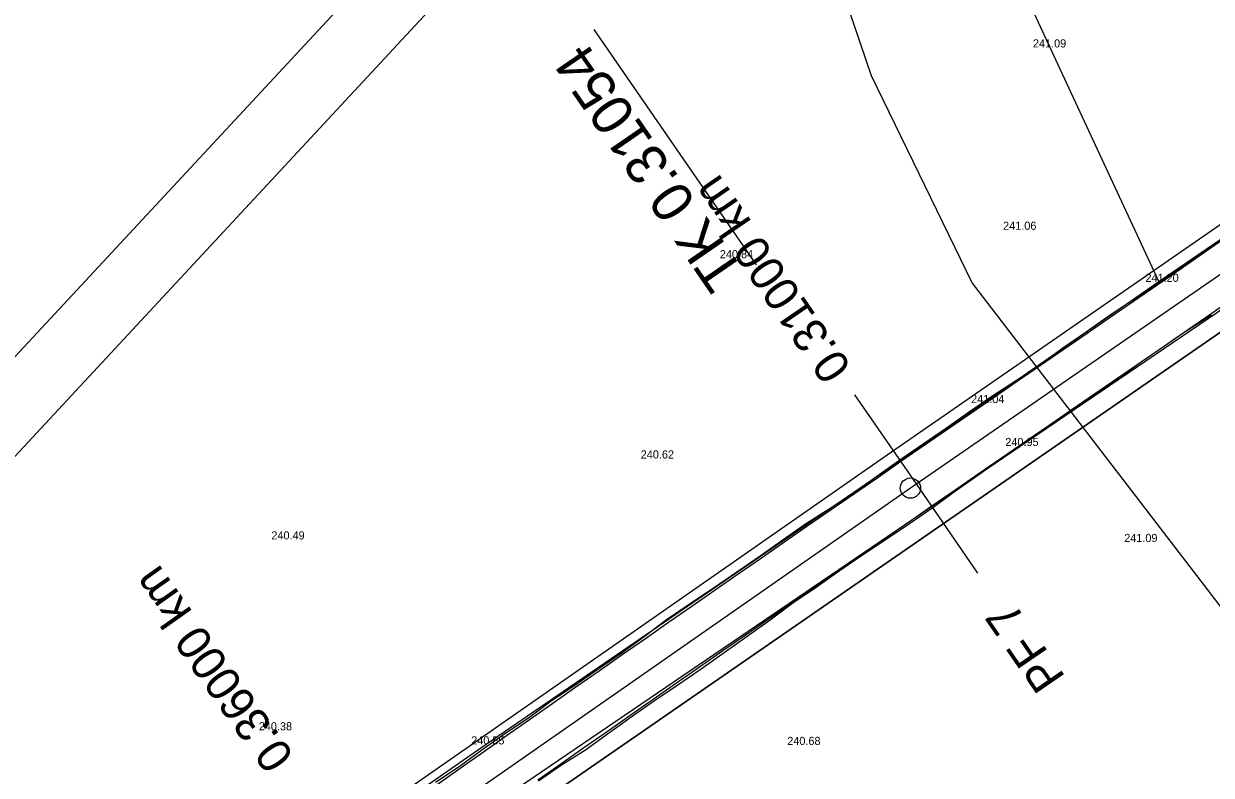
# Model space of a CAD drawing. Extents: x -555887 to -552101, y -1100251 to -1096546.
# Drawn here: x -555051.9 to -554964.4, y -1098423.4 to -1098367.9 of the extents above; entities that cross this region are included whole.
import ezdxf

# ---------------------------------------------------------------- set-up
doc = ezdxf.new("R2010")
doc.units = 0
for name, color, linetype in [('PARCELY_cesty', 7, 'Continuous'), ('POLYGONY_SITUACE_PF', 7, 'Continuous'), ('POLYGONY_SITUACE_PF_POPISY', 7, 'Continuous'), ('POLYGONY_SITUACE_PO', 7, 'Continuous'), ('ram_VC1', 7, 'Continuous'), ('vrstevnice', 7, 'Continuous'), ('Výškopis', 7, 'Continuous'), ('ZSST', 7, 'Continuous'), ('zájem', 7, 'Continuous')]:
    doc.layers.add(name, color=color, linetype=linetype)

msp = doc.modelspace()

# ---------------------------------------------------------------- linework, layer by layer
msp.add_line((-554997.892, -1098385.705), (-555009.86, -1098368.337))
at = {"layer": 'PARCELY_cesty'}
msp.add_lwpolyline([(-555432.8, -1098748.4), (-555400.008, -1098712.208), (-555389.921, -1098701.565), (-555373.936, -1098686.469), (-555357.132, -1098672.276), (-555340.17, -1098659.659), (-555299.833, -1098630.198), (-555259.851, -1098600.294), (-555132.603, -1098503.989), (-555074.98, -1098461.38), (-555070.799, -1098455.669), (-555054.379, -1098443.798), (-555047.89, -1098441.68), (-555024.771, -1098425.173), (-554988.252, -1098399.708), (-554740.35, -1098228.23), (-554737.92, -1098224.21)], dxfattribs=at)
at = {"layer": 'POLYGONY_SITUACE_PF'}
for p, q in [((-554986.101, -1098401.869), (-554990.641, -1098395.282)), ((-554981.562, -1098408.457), (-554986.101, -1098401.869))]:
    msp.add_line(p, q, dxfattribs=at)
at = {"layer": 'POLYGONY_SITUACE_PO'}
for p, q in [((-554730.837, -1098225.971), (-554986.543, -1098402.174)), ((-554963.262, -1098383.61), (-554964.979, -1098384.791)), ((-554963.219, -1098383.673), (-554964.935, -1098384.855)), ((-554963.219, -1098383.673), (-554964.935, -1098384.855)), ((-554964.979, -1098384.791), (-554966.667, -1098386.014)), ((-554964.935, -1098384.855), (-554966.65, -1098386.037)), ((-554964.935, -1098384.855), (-554966.65, -1098386.037)), ((-554966.667, -1098386.014), (-554968.403, -1098387.166)), ((-554966.65, -1098386.037), (-554968.366, -1098387.219)), ((-554966.65, -1098386.037), (-554968.366, -1098387.219)), ((-554968.403, -1098387.166), (-554970.149, -1098388.303)), ((-554968.366, -1098387.219), (-554970.081, -1098388.401)), ((-554968.366, -1098387.219), (-554970.081, -1098388.401)), ((-554970.149, -1098388.303), (-554971.875, -1098389.469)), ((-554970.081, -1098388.401), (-554971.797, -1098389.583)), ((-554970.081, -1098388.401), (-554971.797, -1098389.583)), ((-554962.665, -1098388.149), (-554964.381, -1098389.331)), ((-554962.665, -1098388.149), (-554964.381, -1098389.331)), ((-554971.875, -1098389.469), (-554973.584, -1098390.661)), ((-554971.797, -1098389.583), (-554973.512, -1098390.765)), ((-554971.797, -1098389.583), (-554973.512, -1098390.765)), ((-554964.381, -1098389.331), (-554966.096, -1098390.513)), ((-554964.381, -1098389.331), (-554966.096, -1098390.513)), ((-554964.327, -1098389.409), (-554966.088, -1098390.525)), ((-554973.584, -1098390.661), (-554975.29, -1098391.858)), ((-554973.512, -1098390.765), (-554975.228, -1098391.948)), ((-554973.512, -1098390.765), (-554975.228, -1098391.948)), ((-554966.096, -1098390.513), (-554967.812, -1098391.695)), ((-554966.096, -1098390.513), (-554967.812, -1098391.695)), ((-554966.881, -1098391.053), (-554967.802, -1098391.709)), ((-554966.088, -1098390.525), (-554966.881, -1098391.053)), ((-554975.29, -1098391.858), (-554976.973, -1098393.086)), ((-554975.228, -1098391.948), (-554976.943, -1098393.13)), ((-554975.228, -1098391.948), (-554976.943, -1098393.13)), ((-554967.812, -1098391.695), (-554969.527, -1098392.877)), ((-554967.812, -1098391.695), (-554969.527, -1098392.877)), ((-554967.802, -1098391.709), (-554969.2, -1098392.652)), ((-554976.973, -1098393.086), (-554978.712, -1098394.235)), ((-554976.943, -1098393.13), (-554978.659, -1098394.312)), ((-554976.943, -1098393.13), (-554978.659, -1098394.312)), ((-554969.527, -1098392.877), (-554971.243, -1098394.059)), ((-554969.527, -1098392.877), (-554971.243, -1098394.059)), ((-554969.525, -1098392.88), (-554971.198, -1098394.124)), ((-554969.2, -1098392.652), (-554969.525, -1098392.88)), ((-554978.712, -1098394.235), (-554980.462, -1098395.367)), ((-554978.659, -1098394.312), (-554980.374, -1098395.494)), ((-554978.659, -1098394.312), (-554980.374, -1098395.494)), ((-554971.243, -1098394.059), (-554972.958, -1098395.241)), ((-554971.243, -1098394.059), (-554972.958, -1098395.241)), ((-554971.198, -1098394.124), (-554972.45, -1098394.891)), ((-554980.462, -1098395.367), (-554982.187, -1098396.535)), ((-554980.374, -1098395.494), (-554982.09, -1098396.676)), ((-554980.374, -1098395.494), (-554982.09, -1098396.676)), ((-554972.958, -1098395.241), (-554974.674, -1098396.423)), ((-554972.958, -1098395.241), (-554974.674, -1098396.423)), ((-554972.939, -1098395.269), (-554974.648, -1098396.461)), ((-554972.45, -1098394.891), (-554972.939, -1098395.269)), ((-554982.187, -1098396.535), (-554983.879, -1098397.751)), ((-554974.674, -1098396.423), (-554976.389, -1098397.605)), ((-554974.674, -1098396.423), (-554976.389, -1098397.605)), ((-554974.648, -1098396.461), (-554976.384, -1098397.613)), ((-554982.09, -1098396.676), (-554983.805, -1098397.858)), ((-554982.09, -1098396.676), (-554983.805, -1098397.858)), ((-554983.879, -1098397.751), (-554985.594, -1098398.933)), ((-554983.805, -1098397.858), (-554985.521, -1098399.04)), ((-554983.805, -1098397.858), (-554985.521, -1098399.04)), ((-554976.389, -1098397.605), (-554978.105, -1098398.788)), ((-554976.389, -1098397.605), (-554978.105, -1098398.788)), ((-554977.385, -1098398.292), (-554978.101, -1098398.793)), ((-554976.384, -1098397.613), (-554977.385, -1098398.292)), ((-554985.594, -1098398.933), (-554987.311, -1098400.114)), ((-554985.521, -1098399.04), (-554987.236, -1098400.222)), ((-554985.521, -1098399.04), (-554987.236, -1098400.222)), ((-554978.105, -1098398.788), (-554979.82, -1098399.97)), ((-554978.105, -1098398.788), (-554979.82, -1098399.97)), ((-554978.51, -1098399.067), (-554979.807, -1098399.988)), ((-554978.101, -1098398.793), (-554978.51, -1098399.067)), ((-554987.311, -1098400.114), (-554989.012, -1098401.318)), ((-554979.82, -1098399.97), (-554981.536, -1098401.152)), ((-554979.82, -1098399.97), (-554981.536, -1098401.152)), ((-554979.807, -1098399.988), (-554981.503, -1098401.2)), ((-554987.236, -1098400.222), (-554988.952, -1098401.406)), ((-554987.236, -1098400.222), (-554988.952, -1098401.406)), ((-554989.012, -1098401.318), (-554990.704, -1098402.537)), ((-554988.952, -1098401.406), (-554990.668, -1098402.589)), ((-554988.952, -1098401.406), (-554990.668, -1098402.589)), ((-554981.536, -1098401.152), (-554983.251, -1098402.334)), ((-554981.536, -1098401.152), (-554983.251, -1098402.334)), ((-554981.503, -1098401.2), (-554983.208, -1098402.396)), ((-554986.543, -1098402.174), (-555023.041, -1098427.625)), ((-554990.704, -1098402.537), (-554992.455, -1098403.669)), ((-554990.668, -1098402.589), (-554992.383, -1098403.774)), ((-554990.668, -1098402.589), (-554992.383, -1098403.774)), ((-554983.251, -1098402.334), (-554984.967, -1098403.516)), ((-554983.251, -1098402.334), (-554984.967, -1098403.516)), ((-554983.208, -1098402.396), (-554984.882, -1098403.638)), ((-554984.967, -1098403.516), (-554986.681, -1098404.698)), ((-554984.967, -1098403.516), (-554986.681, -1098404.698)), ((-554984.882, -1098403.638), (-554986.614, -1098404.796)), ((-554992.455, -1098403.669), (-554994.215, -1098404.789)), ((-554992.383, -1098403.774), (-554994.097, -1098404.96)), ((-554992.383, -1098403.774), (-554994.097, -1098404.96)), ((-554994.215, -1098404.789), (-554995.927, -1098405.978)), ((-554994.097, -1098404.96), (-554995.811, -1098406.146)), ((-554994.097, -1098404.96), (-554995.811, -1098406.146)), ((-554986.681, -1098404.698), (-554988.395, -1098405.881)), ((-554986.681, -1098404.698), (-554988.395, -1098405.881)), ((-554986.614, -1098404.796), (-554988.339, -1098405.961)), ((-554995.927, -1098405.978), (-554997.616, -1098407.2)), ((-554995.811, -1098406.146), (-554997.524, -1098407.334)), ((-554995.811, -1098406.146), (-554997.524, -1098407.334)), ((-554988.395, -1098405.881), (-554990.108, -1098407.064)), ((-554988.395, -1098405.881), (-554990.108, -1098407.064)), ((-554988.339, -1098405.961), (-554990.07, -1098407.119)), ((-554990.108, -1098407.064), (-554991.821, -1098408.249)), ((-554990.108, -1098407.064), (-554991.821, -1098408.249)), ((-554990.07, -1098407.119), (-554991.785, -1098408.301)), ((-554997.616, -1098407.2), (-554999.335, -1098408.379)), ((-554997.524, -1098407.334), (-554999.236, -1098408.521)), ((-554997.524, -1098407.334), (-554999.236, -1098408.521)), ((-554999.335, -1098408.379), (-555001.053, -1098409.56)), ((-554999.236, -1098408.521), (-555000.948, -1098409.711)), ((-554999.236, -1098408.521), (-555000.948, -1098409.711)), ((-554991.821, -1098408.249), (-554993.533, -1098409.434)), ((-554991.821, -1098408.249), (-554993.533, -1098409.434)), ((-554991.785, -1098408.301), (-554993.492, -1098409.493)), ((-555001.053, -1098409.56), (-555002.785, -1098410.72)), ((-555000.948, -1098409.711), (-555002.659, -1098410.901)), ((-555000.948, -1098409.711), (-555002.659, -1098410.901)), ((-554993.533, -1098409.434), (-554995.244, -1098410.62)), ((-554993.533, -1098409.434), (-554995.244, -1098410.62)), ((-554993.492, -1098409.493), (-554995.222, -1098410.652)), ((-554995.244, -1098410.62), (-554996.955, -1098411.807)), ((-554995.244, -1098410.62), (-554996.955, -1098411.807)), ((-555002.785, -1098410.72), (-555004.517, -1098411.88)), ((-555002.659, -1098410.901), (-555004.37, -1098412.092)), ((-555002.659, -1098410.901), (-555004.37, -1098412.092)), ((-554995.222, -1098410.652), (-554996.875, -1098411.922)), ((-555004.517, -1098411.88), (-555006.175, -1098413.147)), ((-555004.37, -1098412.092), (-555006.08, -1098413.284)), ((-555004.37, -1098412.092), (-555006.08, -1098413.284)), ((-554996.955, -1098411.807), (-554998.665, -1098412.995)), ((-554996.955, -1098411.807), (-554998.665, -1098412.995)), ((-554996.875, -1098411.922), (-554998.587, -1098413.108)), ((-555006.175, -1098413.147), (-555007.86, -1098414.376)), ((-554998.665, -1098412.995), (-555000.375, -1098414.184)), ((-554998.665, -1098412.995), (-555000.375, -1098414.184)), ((-554998.587, -1098413.108), (-555000.281, -1098414.319)), ((-555006.08, -1098413.284), (-555007.79, -1098414.476)), ((-555006.08, -1098413.284), (-555007.79, -1098414.476)), ((-555007.86, -1098414.376), (-555009.581, -1098415.551)), ((-555007.79, -1098414.476), (-555009.498, -1098415.67)), ((-555007.79, -1098414.476), (-555009.498, -1098415.67)), ((-555000.375, -1098414.184), (-555002.084, -1098415.374)), ((-555000.375, -1098414.184), (-555002.084, -1098415.374)), ((-555000.281, -1098414.319), (-555001.98, -1098415.523)), ((-555009.581, -1098415.551), (-555011.294, -1098416.738)), ((-555009.498, -1098415.67), (-555011.206, -1098416.865)), ((-555009.498, -1098415.67), (-555011.206, -1098416.865)), ((-555002.084, -1098415.374), (-555003.792, -1098416.565)), ((-555002.084, -1098415.374), (-555003.792, -1098416.565)), ((-555001.98, -1098415.523), (-555003.699, -1098416.698)), ((-555011.294, -1098416.738), (-555013.032, -1098417.891)), ((-555003.792, -1098416.565), (-555005.5, -1098417.756)), ((-555003.792, -1098416.565), (-555005.5, -1098417.756)), ((-555003.699, -1098416.698), (-555005.417, -1098417.874)), ((-555011.206, -1098416.865), (-555012.914, -1098418.06)), ((-555011.206, -1098416.865), (-555012.914, -1098418.06)), ((-555013.032, -1098417.891), (-555014.698, -1098419.146)), ((-555012.914, -1098418.06), (-555014.621, -1098419.256)), ((-555012.914, -1098418.06), (-555014.621, -1098419.256)), ((-555005.5, -1098417.756), (-555007.206, -1098418.949)), ((-555005.5, -1098417.756), (-555007.206, -1098418.949)), ((-555005.417, -1098417.874), (-555007.125, -1098419.065)), ((-555014.698, -1098419.146), (-555016.441, -1098420.291)), ((-555014.621, -1098419.256), (-555016.327, -1098420.453)), ((-555014.621, -1098419.256), (-555016.327, -1098420.453)), ((-555007.206, -1098418.949), (-555008.913, -1098420.142)), ((-555007.206, -1098418.949), (-555008.913, -1098420.142)), ((-555007.125, -1098419.065), (-555008.815, -1098420.281)), ((-555008.913, -1098420.142), (-555010.619, -1098421.336)), ((-555008.913, -1098420.142), (-555010.619, -1098421.336)), ((-555008.815, -1098420.281), (-555010.504, -1098421.499)), ((-555016.441, -1098420.291), (-555018.143, -1098421.495)), ((-555016.327, -1098420.453), (-555018.032, -1098421.652)), ((-555016.327, -1098420.453), (-555018.032, -1098421.652)), ((-555018.143, -1098421.495), (-555019.825, -1098422.726)), ((-555018.032, -1098421.652), (-555019.738, -1098422.85)), ((-555018.032, -1098421.652), (-555019.738, -1098422.85)), ((-555010.619, -1098421.336), (-555012.324, -1098422.531)), ((-555010.619, -1098421.336), (-555012.324, -1098422.531)), ((-555010.504, -1098421.499), (-555012.267, -1098422.612)), ((-555019.825, -1098422.726), (-555021.552, -1098423.894)), ((-555019.738, -1098422.85), (-555021.442, -1098424.05)), ((-555019.738, -1098422.85), (-555021.442, -1098424.05)), ((-555012.324, -1098422.531), (-555014.029, -1098423.727)), ((-555012.324, -1098422.531), (-555014.029, -1098423.727)), ((-555012.267, -1098422.612), (-555013.977, -1098423.801))]:
    msp.add_line(p, q, dxfattribs=at)
msp.add_circle((-554986.543, -1098402.174), 0.75, dxfattribs=at)
at = {"layer": 'ram_VC1'}
for points in [[(-554540.883, -1097849.107), (-554911.618, -1097504.634), (-555880.616, -1098547.506), (-555509.881, -1098891.979)], [(-554547.95, -1097849.366), (-554911.358, -1097511.7), (-555873.55, -1098547.246), (-555510.141, -1098884.912)]]:
    msp.add_lwpolyline(points, close=True, dxfattribs=at)
for points in [[(-554540.883, -1097849.107), (-554911.618, -1097504.634), (-555880.616, -1098547.506), (-555509.881, -1098891.979), (-554540.883, -1097849.107)], [(-555510.141, -1098884.912), (-555873.55, -1098547.246), (-554911.358, -1097511.7), (-554547.95, -1097849.366), (-555510.141, -1098884.912)]]:
    msp.add_lwpolyline(points, dxfattribs=at)
at = {"layer": 'vrstevnice'}
msp.add_lwpolyline([(-554992.669, -1098193), (-555001.159, -1098255.42), (-555002.919, -1098306.41), (-555000.669, -1098327.38), (-554997.579, -1098344.79), (-554994.769, -1098356.03), (-554989.439, -1098371.75), (-554981.989, -1098387.06), (-554956.439, -1098420.34), (-554950.959, -1098425.25), (-554940.009, -1098433.25), (-554926.109, -1098440.56), (-554913.049, -1098445.05), (-554881.419, -1098452.67), (-554867.949, -1098453.55)], dxfattribs=at)
at = {"layer": 'ZSST'}
for points in [[(-555118.56, -1098012.18), (-555085.65, -1098049.76), (-555036.03, -1098104.86), (-555085.53, -1098137.07), (-555058, -1098195.05), (-555034.95, -1098243.3), (-554968.21, -1098386.96)], [(-554735.2, -1098223.73), (-554736.37, -1098226.37), (-554737.02, -1098227.49), (-554753.18, -1098237.09), (-554789.16, -1098262.4), (-554833.26, -1098293.47), (-554862.5, -1098314.49), (-554896.33, -1098337.93), (-554937.06, -1098365.87), (-554951.31, -1098375.41), (-554968.21, -1098386.96), (-554981.09, -1098395.9)], [(-554978.45, -1098399.07), (-554949.34, -1098379.32), (-554917.5, -1098357.35), (-554879.94, -1098331.16), (-554827.91, -1098294.6), (-554786.62, -1098265.32), (-554756.6, -1098244.57), (-554741.04, -1098234.61), (-554736.63, -1098233.01), (-554733.98, -1098232.97), (-554731.28, -1098234)], [(-554981.09, -1098395.9), (-555017.83, -1098421.08), (-555047.93, -1098442.03), (-555072.12, -1098458.86)], [(-555045.15, -1098444.71), (-555015.56, -1098424.32), (-554978.45, -1098399.07)]]:
    msp.add_lwpolyline(points, dxfattribs=at)
at = {"layer": 'zájem'}
for points in [[(-555057.79, -1098455.7), (-554947.91, -1098379.76), (-554868.79, -1098324.5), (-554807.83, -1098282.81), (-554734.83, -1098232.28), (-554733.03, -1098237.3), (-554723.03, -1098264.9), (-554699.69, -1098346.16), (-554674.86, -1098437.73), (-554672.03, -1098436.78), (-554666.38, -1098434.92), (-554663.87, -1098434.13), (-554584.1, -1098408.07), (-554542.63, -1098394.85), (-554461.77, -1098369.06), (-554380.5, -1098374.37), (-554285.56, -1098379.8), (-554280.9, -1098380.23), (-554271.92, -1098380.9), (-554131.79, -1098402.65)], [(-554131.79, -1098402.65), (-554271.92, -1098380.9), (-554280.9, -1098380.23), (-554285.56, -1098379.8), (-554380.5, -1098374.37), (-554461.77, -1098369.06), (-554542.63, -1098394.85), (-554584.1, -1098408.07), (-554663.87, -1098434.13), (-554666.38, -1098434.92), (-554672.03, -1098436.78), (-554674.86, -1098437.73), (-554699.69, -1098346.16), (-554723.03, -1098264.9), (-554733.03, -1098237.3), (-554734.83, -1098232.28), (-554807.83, -1098282.81), (-554868.79, -1098324.5), (-554947.91, -1098379.76), (-555057.79, -1098455.7)]]:
    msp.add_lwpolyline(points, dxfattribs=at)

# ---------------------------------------------------------------- texts
msp.add_text('TK 0.31054', height=3, rotation=124.57012).set_placement((-554998.715, -1098386.272))
at = {"layer": 'POLYGONY_SITUACE_PF_POPISY'}
for s, rotation, p in [('0.31000 km', 124.57012, (-554990.812, -1098393.271)), ('0.36000 km', 125.27863, (-555031.915, -1098421.952)), ('PF 7', 124.57012, (-554975.064, -1098416.124))]:
    msp.add_text(s, height=2.5, rotation=rotation, dxfattribs=at).set_placement(p)
at = {"layer": 'Výškopis'}
for s, p in [('241.09', (-554977.504, -1098369.67)), ('241.06', (-554979.704, -1098383.12)), ('240.84', (-555000.595, -1098385.22)), ('241.20', (-554969.206, -1098386.96)), ('241.04', (-554982.064, -1098395.9)), ('240.95', (-554979.54, -1098399.07)), ('240.62', (-555006.428, -1098399.99)), ('240.49', (-555033.667, -1098405.96)), ('241.09', (-554970.774, -1098406.15)), ('240.38', (-555034.598, -1098420.04)), ('240.55', (-555018.934, -1098421.08)), ('240.68', (-554995.623, -1098421.12))]:
    msp.add_text(s, height=0.6, dxfattribs=at).set_placement(p)

doc.saveas('drawing.dxf')
